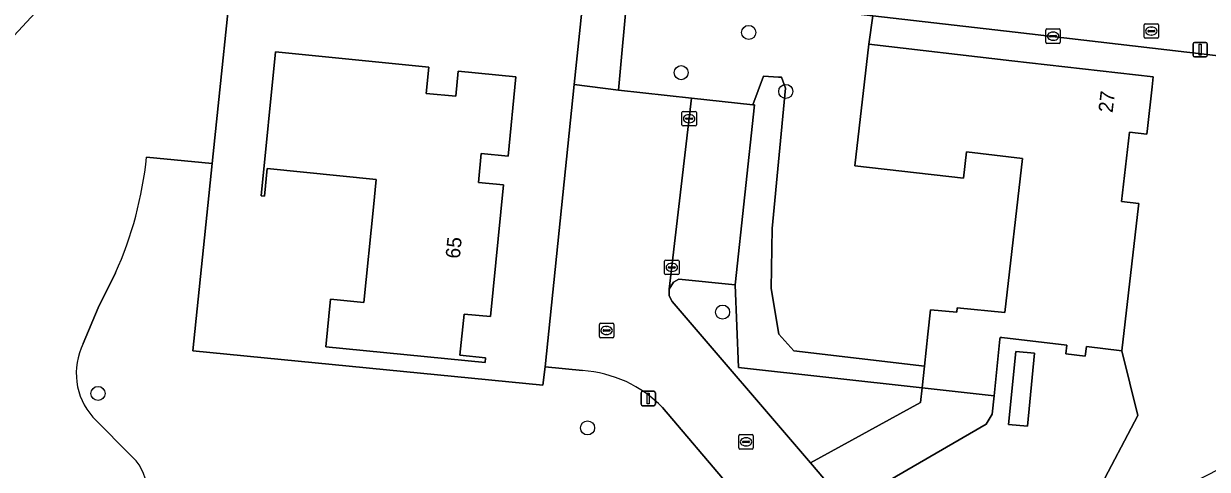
# Model space of a CAD drawing. Extents: x 162396 to 163643, y 386452 to 387406.
# Drawn here: x 162915.8 to 162998.1, y 387098.8 to 387129.8 of the extents above; entities that cross this region are included whole.
import ezdxf

# ---------------------------------------------------------------- set-up
doc = ezdxf.new("R2010")
doc.units = 0
for name, color, linetype in [('IMGEO_Boom', 7, 'Continuous'), ('IMGEO_Erf', 7, 'Continuous'), ('IMGEO_Groenvoorziening', 7, 'Continuous'), ('IMGEO_Haag', 7, 'Continuous'), ('IMGEO_Kolk', 7, 'Continuous'), ('IMGEO_Lichtmast', 7, 'Continuous'), ('IMGEO_Pand', 7, 'Continuous'), ('IMGEO_Pand_nummerreeks', 7, 'Continuous'), ('IMGEO_Parkeervlak_open', 7, 'Continuous'), ('IMGEO_Rijbaan_lokaal_open', 7, 'Continuous'), ('IMGEO_Rioolput', 7, 'Continuous'), ('IMGEO_Voetpad_halfverhard', 7, 'Continuous'), ('IMGEO_Voetpad_open', 7, 'Continuous')]:
    doc.layers.add(name, color=color, linetype=linetype)

msp = doc.modelspace()

# ---------------------------------------------------------------- linework, layer by layer
at = {"layer": 'IMGEO_Boom'}
for centre in [(162966.196, 387129.173), (162961.506, 387126.382), (162968.774, 387125.081), (162964.384, 387109.755), (162920.998, 387104.104), (162955, 387101.711)]:
    msp.add_circle(centre, 0.489, dxfattribs=at)
at = {"layer": 'IMGEO_Erf'}
for points in [[(162954.814, 387132.669), (162934.076, 387135.027), (162931.83, 387135.282), (162931.881, 387135.682), (162931.077, 387135.801), (162930.576, 387135.875), (162928.93, 387120.073), (162927.574, 387107.059), (162951.889, 387104.679), (162952.055, 387105.95), (162954.081, 387125.567)], [(162957.802, 387132.302), (162957.147, 387125.165), (162962.225, 387124.616), (162966.48, 387124.156), (162967.227, 387126.127), (162968.275, 387126.076), (162968.469, 387126.065), (162968.747, 387125.311), (162967.83, 387115.561), (162967.759, 387111.387), (162968.295, 387108.233), (162969.336, 387107.072), (162978.401, 387105.997), (162978.647, 387108.229), (162978.831, 387109.908), (162980.66, 387109.757), (162980.685, 387110.054), (162983.986, 387109.717), (162985.218, 387120.432), (162981.329, 387120.879), (162981.118, 387119.05), (162973.564, 387119.918), (162974.534, 387128.355), (162974.82, 387130.333)], [(162943.982, 387126.767), (162943.801, 387124.942), (162945.852, 387124.739), (162946.024, 387126.48), (162950.026, 387126.084), (162949.482, 387120.59), (162947.618, 387120.774), (162947.419, 387118.758), (162949.169, 387118.585), (162948.263, 387109.439), (162946.423, 387109.621), (162946.139, 387106.755), (162947.914, 387106.579), (162947.881, 387106.251), (162936.814, 387107.347), (162937.141, 387110.648), (162939.471, 387110.417), (162940.128, 387117.047), (162940.318, 387118.97), (162932.745, 387119.72), (162932.555, 387117.797), (162932.326, 387117.819), (162933.317, 387127.824)]]:
    msp.add_lwpolyline(points, close=True, dxfattribs=at)
msp.add_lwpolyline([(163000, 387127.409), (162984.703, 387129.19), (162974.82, 387130.333), (162974.534, 387128.355), (162984.471, 387127.214), (162994.298, 387126.085), (162994.219, 387125.397), (162993.887, 387122.513), (162993.841, 387122.11), (162992.64, 387122.248), (162992.086, 387117.433), (162993.292, 387117.294), (162993.273, 387117.131), (162992.119, 387107.076), (162993.218, 387102.569), (162990.473, 387097.337), (162987.989, 387095.591), (162978.209, 387090.267), (162980.161, 387087.989), (162983.775, 387090.721), (162988.184, 387093.295), (162990.531, 387094.665), (163000, 387099.433)], dxfattribs=at)
at = {"layer": 'IMGEO_Groenvoorziening'}
for points in [[(162924.374, 387120.523), (162928.93, 387120.073), (162930.576, 387135.875), (162928.798, 387136.138), (162925.06, 387136.69), (162923.867, 387136.75), (162922.636, 387136.483), (162917.237, 387131.176), (162905.354, 387118.405)], [(162954.659, 387105.689), (162952.055, 387105.95), (162951.889, 387104.679), (162927.574, 387107.059), (162928.93, 387120.073), (162924.374, 387120.523)], [(162922.217, 387112.476), (162921.009, 387110.06), (162919.977, 387107.563)], [(162921.009, 387110.06), (162922.217, 387112.476)], [(162919.977, 387107.563), (162921.009, 387110.06)], [(162964.668, 387096.661), (162964.211, 387097.232), (162964.762, 387097.754), (162960.213, 387103.124)], [(162920.643, 387102.454), (162923.406, 387099.669)], [(162923.406, 387099.669), (162920.643, 387102.454)]]:
    msp.add_lwpolyline(points, dxfattribs=at)
for points in [[(162968.275, 387126.076), (162967.227, 387126.127), (162966.48, 387124.156), (162966.61, 387124.142), (162965.252, 387111.659), (162965.486, 387105.902), (162978.236, 387104.495), (162978.401, 387105.997), (162969.336, 387107.072), (162968.295, 387108.233), (162967.759, 387111.387), (162967.83, 387115.561), (162968.747, 387125.311), (162968.469, 387126.065)], [(162978.236, 387104.495), (162965.486, 387105.902), (162965.252, 387111.659), (162961.333, 387112.047), (162960.974, 387111.828), (162960.68, 387111.35), (162960.675, 387110.894), (162960.881, 387110.488), (162970.489, 387099.276), (162978.124, 387103.478)], [(162993.218, 387102.569), (162992.119, 387107.076), (162989.653, 387107.359), (162989.577, 387106.699), (162988.228, 387106.854), (162988.298, 387107.468), (162983.787, 387107.986), (162983.657, 387108.001), (162983.644, 387107.876), (162983.236, 387103.945), (162983.102, 387102.656), (162982.685, 387101.969), (162972.992, 387096.355), (162978.209, 387090.267), (162987.989, 387095.591), (162990.473, 387097.337)], [(162986.051, 387106.898), (162984.741, 387107.017), (162984.24, 387101.956), (162985.551, 387101.841)], [(162984.741, 387107.017), (162986.051, 387106.898), (162985.551, 387101.841), (162984.24, 387101.956)]]:
    msp.add_lwpolyline(points, close=True, dxfattribs=at)
for centre, radius, start, end in [((162898.192, 387123.228), 26.321, 335.88871, 354.10049), ((162898.192, 387123.228), 26.321, 335.88871, 354.10049), ((162924.097, 387105.502), 4.607, 153.42827, 221.42591), ((162924.097, 387105.502), 4.607, 153.42827, 221.42591), ((162954.117, 387097.22), 8.486, 44.08329, 86.33895), ((162921.159, 387097.323), 3.248, 358.1491, 46.2415), ((162921.159, 387097.323), 3.248, 358.1491, 46.2415)]:
    msp.add_arc(centre, radius, start, end, dxfattribs=at)
at = {"layer": 'IMGEO_Haag'}
msp.add_lwpolyline([(162968.275, 387126.076), (162967.227, 387126.127), (162966.48, 387124.156), (162966.61, 387124.142), (162965.252, 387111.659), (162965.486, 387105.902), (162978.236, 387104.495), (162978.401, 387105.997), (162969.336, 387107.072), (162968.295, 387108.233), (162967.759, 387111.387), (162967.83, 387115.561), (162968.747, 387125.311), (162968.469, 387126.065)], close=True, dxfattribs=at)
at = {"layer": 'IMGEO_Kolk'}
for p, q in [((162986.838, 387128.489), (162986.838, 387129.341)), ((162986.913, 387129.415), (162987.765, 387129.415)), ((162987.326, 387129.195), (162987.351, 387129.195)), ((162987.839, 387129.341), (162987.839, 387128.489)), ((162987.765, 387128.415), (162986.913, 387128.415)), ((162987.097, 387128.909), (162987.097, 387128.921)), ((162987.535, 387128.872), (162987.137, 387128.872)), ((162987.14, 387128.958), (162987.538, 387128.958)), ((162987.349, 387128.635), (162987.324, 387128.635)), ((162987.581, 387128.921), (162987.581, 387128.909)), ((162961.559, 387122.759), (162961.559, 387123.611)), ((162961.634, 387123.685), (162962.486, 387123.685)), ((162962.047, 387123.465), (162962.072, 387123.465)), ((162962.56, 387123.611), (162962.56, 387122.759)), ((162962.486, 387122.685), (162961.634, 387122.685)), ((162961.818, 387123.179), (162961.818, 387123.191)), ((162962.256, 387123.142), (162961.858, 387123.142)), ((162961.861, 387123.228), (162962.259, 387123.228)), ((162962.07, 387122.905), (162962.045, 387122.905)), ((162962.302, 387123.191), (162962.302, 387123.179)), ((162960.356, 387112.433), (162960.356, 387113.285)), ((162960.431, 387113.359), (162961.283, 387113.359)), ((162960.615, 387112.853), (162960.615, 387112.865)), ((162961.053, 387112.816), (162960.655, 387112.816)), ((162960.658, 387112.902), (162961.056, 387112.902)), ((162960.844, 387113.139), (162960.869, 387113.139)), ((162961.099, 387112.865), (162961.099, 387112.853)), ((162961.357, 387113.285), (162961.357, 387112.433)), ((162961.283, 387112.359), (162960.431, 387112.359)), ((162960.867, 387112.579), (162960.842, 387112.579)), ((162965.585, 387101.244), (162966.437, 387101.244)), ((162965.51, 387100.318), (162965.51, 387101.17)), ((162965.769, 387100.738), (162965.769, 387100.75)), ((162966.207, 387100.701), (162965.809, 387100.701)), ((162965.812, 387100.787), (162966.21, 387100.787)), ((162966.021, 387100.464), (162965.996, 387100.464)), ((162965.998, 387101.024), (162966.023, 387101.024)), ((162966.253, 387100.75), (162966.253, 387100.738)), ((162966.511, 387101.17), (162966.511, 387100.318)), ((162966.437, 387100.244), (162965.585, 387100.244))]:
    msp.add_line(p, q, dxfattribs=at)
for points in [[(162986.838, 387128.489), (162986.838, 387129.341)], [(162986.913, 387129.415), (162987.765, 387129.415)], [(162987.839, 387129.341), (162987.839, 387128.489)], [(162987.765, 387128.415), (162986.913, 387128.415)], [(162961.559, 387122.759), (162961.559, 387123.611)], [(162961.634, 387123.685), (162962.486, 387123.685)], [(162962.56, 387123.611), (162962.56, 387122.759)], [(162962.486, 387122.685), (162961.634, 387122.685)], [(162960.356, 387112.433), (162960.356, 387113.285)], [(162960.431, 387113.359), (162961.283, 387113.359)], [(162961.357, 387113.285), (162961.357, 387112.433)], [(162961.283, 387112.359), (162960.431, 387112.359)], [(162965.585, 387101.244), (162966.437, 387101.244)], [(162965.51, 387100.318), (162965.51, 387101.17)], [(162966.511, 387101.17), (162966.511, 387100.318)], [(162966.437, 387100.244), (162965.585, 387100.244)]]:
    msp.add_lwpolyline(points, dxfattribs=at)
for centre, radius, start, end in [((162986.915, 387129.339), 0.0765, 91.55205, 178.44795), ((162986.915, 387129.339), 0.0765, 91.55205, 178.44795), ((162987.763, 387129.339), 0.0765, 1.55205, 88.44795), ((162987.763, 387129.339), 0.0765, 1.55205, 88.44795), ((162986.915, 387128.491), 0.0765, 181.55205, 268.44795), ((162986.915, 387128.491), 0.0765, 181.55205, 268.44795), ((162987.137, 387128.918), 0.0403, 85.87752, 175.75265), ((162987.134, 387128.908), 0.0366, 178.93798, 274.71019), ((162987.538, 387128.915), 0.043, 264.86636, 352.45326), ((162987.542, 387128.92), 0.0386, 1.73085, 96.63898), ((162987.763, 387128.491), 0.0765, 271.55205, 358.44795), ((162987.763, 387128.491), 0.0765, 271.55205, 358.44795), ((162961.636, 387123.609), 0.0765, 91.55205, 178.44795), ((162961.636, 387123.609), 0.0765, 91.55205, 178.44795), ((162962.484, 387123.609), 0.0765, 1.55205, 88.44795), ((162962.484, 387123.609), 0.0765, 1.55205, 88.44795), ((162961.636, 387122.761), 0.0765, 181.55205, 268.44795), ((162961.636, 387122.761), 0.0765, 181.55205, 268.44795), ((162961.858, 387123.188), 0.0403, 85.87752, 175.75265), ((162961.855, 387123.178), 0.0366, 178.93798, 274.71019), ((162962.259, 387123.185), 0.043, 264.86636, 352.45326), ((162962.263, 387123.19), 0.0386, 1.73085, 96.63898), ((162962.484, 387122.761), 0.0765, 271.55205, 358.44795), ((162962.484, 387122.761), 0.0765, 271.55205, 358.44795), ((162960.433, 387113.283), 0.0765, 91.55205, 178.44795), ((162960.433, 387113.283), 0.0765, 91.55205, 178.44795), ((162960.655, 387112.862), 0.0403, 85.87752, 175.75265), ((162960.652, 387112.852), 0.0366, 178.93798, 274.71019), ((162961.056, 387112.859), 0.043, 264.86636, 352.45326), ((162961.06, 387112.864), 0.0386, 1.73085, 96.63898), ((162961.281, 387113.283), 0.0765, 1.55205, 88.44795), ((162961.281, 387113.283), 0.0765, 1.55205, 88.44795), ((162960.433, 387112.435), 0.0765, 181.55205, 268.44795), ((162960.433, 387112.435), 0.0765, 181.55205, 268.44795), ((162961.281, 387112.435), 0.0765, 271.55205, 358.44795), ((162961.281, 387112.435), 0.0765, 271.55205, 358.44795), ((162965.587, 387101.168), 0.0765, 91.55205, 178.44795), ((162965.587, 387101.168), 0.0765, 91.55205, 178.44795), ((162966.435, 387101.168), 0.0765, 1.55205, 88.44795), ((162966.435, 387101.168), 0.0765, 1.55205, 88.44795), ((162965.809, 387100.747), 0.0403, 85.87752, 175.75265), ((162965.806, 387100.737), 0.0366, 178.93798, 274.71019), ((162966.21, 387100.744), 0.043, 264.86636, 352.45326), ((162966.214, 387100.749), 0.0386, 1.73085, 96.63898), ((162965.587, 387100.32), 0.0765, 181.55205, 268.44795), ((162965.587, 387100.32), 0.0765, 181.55205, 268.44795), ((162966.435, 387100.32), 0.0765, 271.55205, 358.44795), ((162966.435, 387100.32), 0.0765, 271.55205, 358.44795)]:
    msp.add_arc(centre, radius, start, end, dxfattribs=at)
for centre, major_axis, ratio, start_param, end_param in [((162987.325, 387128.915), (-0.387, 0.002), 0.722429, 4.712389, 7.853982), ((162987.35, 387128.915), (-0.39, 0.002), 0.717154, 1.570796, 4.712389), ((162962.046, 387123.185), (-0.387, 0.002), 0.722429, 4.712389, 7.853982), ((162962.071, 387123.185), (-0.39, 0.002), 0.717154, 1.570796, 4.712389), ((162960.843, 387112.859), (-0.387, 0.002), 0.722429, 4.712389, 7.853982), ((162960.868, 387112.859), (-0.39, 0.002), 0.717154, 1.570796, 4.712389), ((162965.997, 387100.744), (-0.387, 0.002), 0.722429, 4.712389, 7.853982), ((162966.022, 387100.744), (-0.39, 0.002), 0.717154, 1.570796, 4.712389)]:
    msp.add_ellipse(centre, major_axis=major_axis, ratio=ratio, start_param=start_param, end_param=end_param, dxfattribs=at)
at = {"layer": 'IMGEO_Lichtmast'}
for p, q in [((162997.06, 387127.578), (162997.06, 387128.378)), ((162997.06, 387128.378), (162997.06, 387127.578)), ((162997.16, 387128.478), (162997.95, 387128.478)), ((162997.95, 387128.478), (162997.16, 387128.478)), ((162998.05, 387128.378), (162998.05, 387127.578)), ((162998.05, 387127.578), (162998.05, 387128.378)), ((162997.95, 387127.478), (162997.16, 387127.478)), ((162997.16, 387127.478), (162997.95, 387127.478)), ((162958.724, 387103.354), (162958.724, 387104.154)), ((162958.724, 387104.154), (162958.724, 387103.354)), ((162958.824, 387104.254), (162959.614, 387104.254)), ((162959.614, 387104.254), (162958.824, 387104.254)), ((162959.714, 387104.154), (162959.714, 387103.354)), ((162959.714, 387103.354), (162959.714, 387104.154)), ((162959.614, 387103.254), (162958.824, 387103.254)), ((162958.824, 387103.254), (162959.614, 387103.254))]:
    msp.add_line(p, q, dxfattribs=at)
for points in [[(162997.48, 387128.353), (162997.63, 387128.353), (162997.63, 387127.603), (162997.48, 387127.603), (162997.48, 387128.353)], [(162959.144, 387104.129), (162959.294, 387104.129), (162959.294, 387103.379), (162959.144, 387103.379), (162959.144, 387104.129)]]:
    msp.add_lwpolyline(points, dxfattribs=at)
for centre, start, end in [((162997.16, 387128.378), 90, 180), ((162997.16, 387128.378), 90, 180), ((162997.95, 387128.378), 0, 90), ((162997.95, 387128.378), 360, 90), ((162997.16, 387127.578), 180, 270), ((162997.16, 387127.578), 180, 270), ((162997.95, 387127.578), 270, 0), ((162997.95, 387127.578), 270, 0), ((162958.824, 387104.154), 90, 180), ((162958.824, 387104.154), 90, 180), ((162959.614, 387104.154), 0, 90), ((162959.614, 387104.154), 360, 90), ((162958.824, 387103.354), 180, 270), ((162958.824, 387103.354), 180, 270), ((162959.614, 387103.354), 270, 0), ((162959.614, 387103.354), 270, 0)]:
    msp.add_arc(centre, 0.1, start, end, dxfattribs=at)
at = {"layer": 'IMGEO_Pand'}
for points in [[(162932.745, 387119.72), (162940.318, 387118.97), (162940.128, 387117.047), (162939.471, 387110.417), (162937.141, 387110.648), (162936.814, 387107.347), (162947.881, 387106.251), (162947.914, 387106.579), (162946.139, 387106.755), (162946.423, 387109.621), (162948.263, 387109.439), (162949.169, 387118.585), (162947.419, 387118.758), (162947.618, 387120.774), (162949.482, 387120.59), (162950.026, 387126.084), (162946.024, 387126.48), (162945.852, 387124.739), (162943.801, 387124.942), (162943.982, 387126.767), (162933.317, 387127.824), (162932.326, 387117.819), (162932.555, 387117.797)], [(162992.64, 387122.248), (162993.841, 387122.11), (162993.887, 387122.513), (162994.219, 387125.397), (162994.298, 387126.085), (162984.471, 387127.214), (162974.534, 387128.355), (162973.564, 387119.918), (162981.118, 387119.05), (162981.329, 387120.879), (162985.218, 387120.432), (162983.986, 387109.717), (162980.685, 387110.054), (162980.66, 387109.757), (162978.831, 387109.908), (162978.647, 387108.229), (162978.401, 387105.997), (162978.236, 387104.495), (162983.236, 387103.945), (162983.644, 387107.876), (162983.657, 387108.001), (162983.787, 387107.986), (162988.298, 387107.468), (162988.228, 387106.854), (162989.577, 387106.699), (162989.653, 387107.359), (162992.119, 387107.076), (162993.273, 387117.131), (162993.292, 387117.294), (162992.086, 387117.433)]]:
    msp.add_lwpolyline(points, close=True, dxfattribs=at)
at = {"layer": 'IMGEO_Parkeervlak_open'}
msp.add_lwpolyline([(162966.61, 387124.142), (162966.48, 387124.156), (162962.225, 387124.616), (162960.68, 387111.35), (162960.974, 387111.828), (162961.333, 387112.047), (162965.252, 387111.659)], close=True, dxfattribs=at)
at = {"layer": 'IMGEO_Rijbaan_lokaal_open'}
for points in [[(162972.992, 387096.355), (162970.489, 387099.276), (162960.881, 387110.488), (162960.675, 387110.894), (162960.68, 387111.35), (162962.225, 387124.616), (162957.147, 387125.165), (162954.081, 387125.567), (162952.055, 387105.95), (162954.659, 387105.689)], [(162960.213, 387103.124), (162964.762, 387097.754), (162967.241, 387094.477), (162975.905, 387084.367), (162976.657, 387083.529), (162980.812, 387087.248), (162980.161, 387087.989), (162978.209, 387090.267), (162972.992, 387096.355)]]:
    msp.add_lwpolyline(points, dxfattribs=at)
msp.add_arc((162954.117, 387097.22), 8.486, 44.08329, 86.33895, dxfattribs=at)
at = {"layer": 'IMGEO_Rioolput'}
for p, q in [((162993.662, 387128.842), (162993.662, 387129.694)), ((162993.737, 387129.768), (162994.589, 387129.768)), ((162993.921, 387129.262), (162993.921, 387129.274)), ((162994.359, 387129.225), (162993.961, 387129.225)), ((162993.964, 387129.311), (162994.362, 387129.311)), ((162994.15, 387129.548), (162994.175, 387129.548)), ((162994.405, 387129.274), (162994.405, 387129.262)), ((162994.663, 387129.694), (162994.663, 387128.842)), ((162994.589, 387128.768), (162993.737, 387128.768)), ((162994.173, 387128.988), (162994.148, 387128.988)), ((162955.824, 387108.052), (162955.824, 387108.904)), ((162955.899, 387108.978), (162956.751, 387108.978)), ((162956.312, 387108.758), (162956.337, 387108.758)), ((162956.825, 387108.904), (162956.825, 387108.052)), ((162956.751, 387107.978), (162955.899, 387107.978)), ((162956.083, 387108.472), (162956.083, 387108.484)), ((162956.521, 387108.435), (162956.123, 387108.435)), ((162956.126, 387108.521), (162956.524, 387108.521)), ((162956.335, 387108.198), (162956.31, 387108.198)), ((162956.567, 387108.484), (162956.567, 387108.472))]:
    msp.add_line(p, q, dxfattribs=at)
for points in [[(162993.662, 387128.842), (162993.662, 387129.694)], [(162993.737, 387129.768), (162994.589, 387129.768)], [(162994.663, 387129.694), (162994.663, 387128.842)], [(162994.589, 387128.768), (162993.737, 387128.768)], [(162955.824, 387108.052), (162955.824, 387108.904)], [(162955.899, 387108.978), (162956.751, 387108.978)], [(162956.825, 387108.904), (162956.825, 387108.052)], [(162956.751, 387107.978), (162955.899, 387107.978)]]:
    msp.add_lwpolyline(points, dxfattribs=at)
for centre, radius, start, end in [((162993.739, 387129.692), 0.0765, 91.55205, 178.44795), ((162993.739, 387129.692), 0.0765, 91.55205, 178.44795), ((162993.961, 387129.271), 0.0403, 85.87752, 175.75265), ((162993.958, 387129.261), 0.0366, 178.93798, 274.71019), ((162994.362, 387129.268), 0.043, 264.86636, 352.45326), ((162994.366, 387129.273), 0.0386, 1.73085, 96.63898), ((162994.587, 387129.692), 0.0765, 1.55205, 88.44795), ((162994.587, 387129.692), 0.0765, 1.55205, 88.44795), ((162993.739, 387128.844), 0.0765, 181.55205, 268.44795), ((162993.739, 387128.844), 0.0765, 181.55205, 268.44795), ((162994.587, 387128.844), 0.0765, 271.55205, 358.44795), ((162994.587, 387128.844), 0.0765, 271.55205, 358.44795), ((162955.901, 387108.902), 0.0765, 91.55205, 178.44795), ((162955.901, 387108.902), 0.0765, 91.55205, 178.44795), ((162956.749, 387108.902), 0.0765, 1.55205, 88.44795), ((162956.749, 387108.902), 0.0765, 1.55205, 88.44795), ((162955.901, 387108.054), 0.0765, 181.55205, 268.44795), ((162955.901, 387108.054), 0.0765, 181.55205, 268.44795), ((162956.123, 387108.481), 0.0403, 85.87752, 175.75265), ((162956.12, 387108.471), 0.0366, 178.93798, 274.71019), ((162956.524, 387108.478), 0.043, 264.86636, 352.45326), ((162956.528, 387108.483), 0.0386, 1.73085, 96.63898), ((162956.749, 387108.054), 0.0765, 271.55205, 358.44795), ((162956.749, 387108.054), 0.0765, 271.55205, 358.44795)]:
    msp.add_arc(centre, radius, start, end, dxfattribs=at)
for centre, major_axis, ratio, start_param, end_param in [((162994.149, 387129.268), (-0.387, 0.002), 0.722429, 4.712389, 7.853982), ((162994.174, 387129.268), (-0.39, 0.002), 0.717154, 1.570796, 4.712389), ((162956.311, 387108.478), (-0.387, 0.002), 0.722429, 4.712389, 7.853982), ((162956.336, 387108.478), (-0.39, 0.002), 0.717154, 1.570796, 4.712389)]:
    msp.add_ellipse(centre, major_axis=major_axis, ratio=ratio, start_param=start_param, end_param=end_param, dxfattribs=at)
at = {"layer": 'IMGEO_Voetpad_halfverhard'}
msp.add_lwpolyline([(162905.354, 387118.405), (162917.237, 387131.176), (162922.636, 387136.483), (162923.867, 387136.75), (162925.06, 387136.69), (162925.28, 387138.681), (162924.751, 387138.998), (162933.874, 387147.675), (162959.252, 387171.801)], dxfattribs=at)
at = {"layer": 'IMGEO_Voetpad_open'}
msp.add_lwpolyline([(163000.267, 387130.528), (162988.919, 387131.817), (162974.708, 387133.405), (162972.272, 387133.677), (162965.051, 387134.463), (162954.173, 387135.713), (162932.076, 387138.251), (162932.025, 387137.771), (162931.284, 387137.871), (162928.991, 387138.18), (162928.798, 387136.138), (162930.576, 387135.875), (162931.077, 387135.801), (162931.881, 387135.682), (162931.83, 387135.282), (162934.076, 387135.027), (162954.814, 387132.669), (162954.081, 387125.567), (162957.147, 387125.165), (162957.802, 387132.302), (162974.82, 387130.333), (162984.703, 387129.19), (163000, 387127.409)], dxfattribs=at)
msp.add_lwpolyline([(162983.236, 387103.945), (162978.236, 387104.495), (162978.124, 387103.478), (162970.489, 387099.276), (162972.992, 387096.355), (162982.685, 387101.969), (162983.102, 387102.656)], close=True, dxfattribs=at)

# ---------------------------------------------------------------- texts
at = {"layer": 'IMGEO_Pand_nummerreeks'}
for s, rotation, p in [('27', 83.43984, (162991.472, 387123.565)), ('65', 84.34275, (162946.126, 387113.438))]:
    msp.add_text(s, height=1, rotation=rotation, dxfattribs=at).set_placement(p)

doc.saveas('drawing.dxf')
